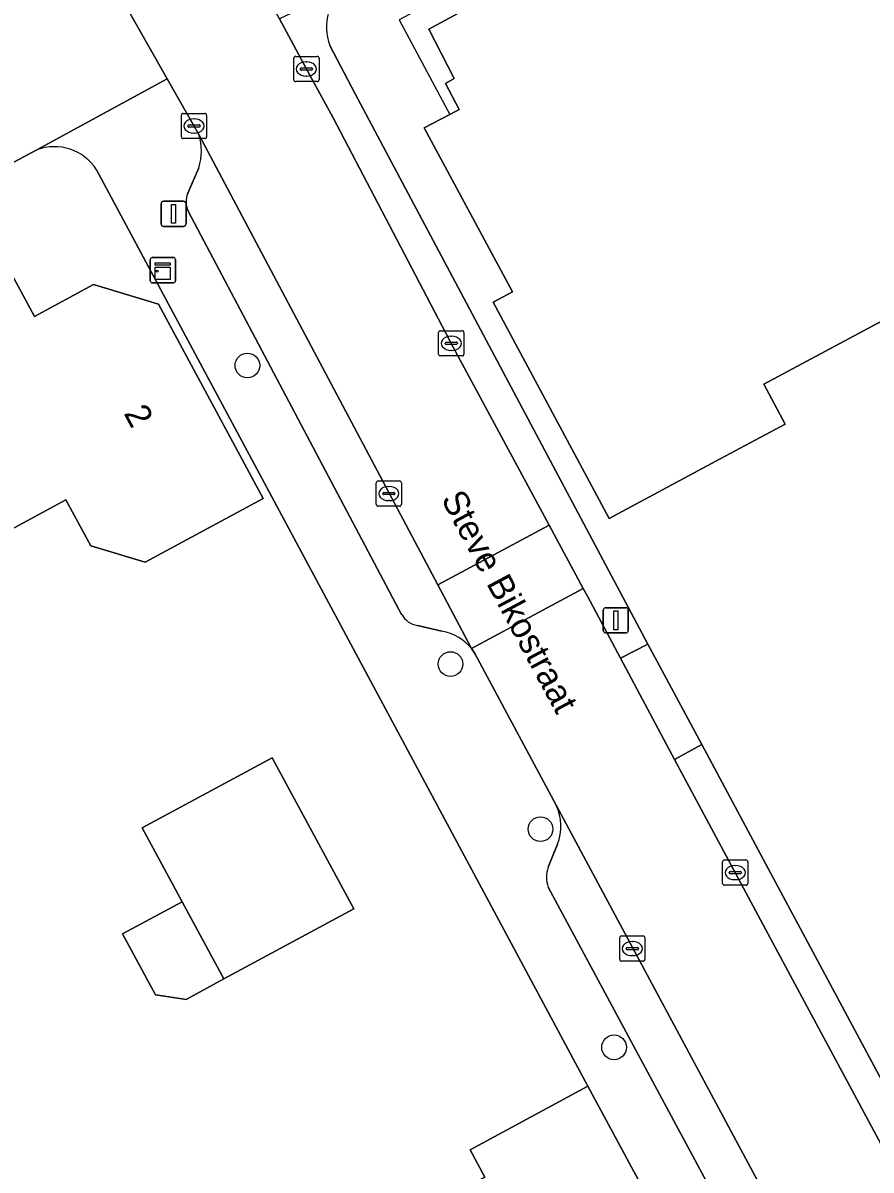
# Model space of a CAD drawing. Extents: x 157793 to 159380, y 380877 to 382313.
# Drawn here: x 159046.44 to 159080.05, y 382024.27 to 382069.74 of the extents above; entities that cross this region are included whole.
import ezdxf

# ---------------------------------------------------------------- set-up
doc = ezdxf.new("R2010")
doc.units = 0
for name, color, linetype in [('IMGEO_Boom', 7, 'Continuous'), ('IMGEO_Erf', 7, 'Continuous'), ('IMGEO_Kast', 7, 'Continuous'), ('IMGEO_Kolk', 7, 'Continuous'), ('IMGEO_Lichtmast', 7, 'Continuous'), ('IMGEO_Openbare_ruimte_label', 7, 'Continuous'), ('IMGEO_Pand', 7, 'Continuous'), ('IMGEO_Pand_nummerreeks', 7, 'Continuous'), ('IMGEO_Pand_overbouw', 7, 'Continuous'), ('IMGEO_Parkeervlak_open', 7, 'Continuous'), ('IMGEO_Rijbaan_lokaal_open', 7, 'Continuous'), ('IMGEO_Voetpad_open', 7, 'Continuous')]:
    doc.layers.add(name, color=color, linetype=linetype)

msp = doc.modelspace()

# ---------------------------------------------------------------- linework, layer by layer
at = {"layer": 'IMGEO_Boom'}
for centre in [(159055.337, 382056.163), (159063.386, 382044.329), (159066.952, 382037.788), (159069.868, 382029.139)]:
    msp.add_circle(centre, 0.489, dxfattribs=at)
at = {"layer": 'IMGEO_Erf'}
for points in [[(159088.559, 382067.707), (159090.834, 382063.474), (159075.803, 382055.428), (159076.652, 382053.84), (159074.078, 382052.462), (159069.669, 382050.102), (159065.077, 382058.67), (159065.845, 382059.075), (159062.347, 382065.579), (159063.361, 382066.116), (159063.73, 382066.311), (159063.182, 382067.341), (159063.533, 382067.541), (159062.53, 382069.493), (159064.452, 382070.54), (159064.276, 382070.914), (159065.311, 382071.476), (159065.099, 382071.87), (159064.556, 382072.876), (159077.9, 382080.003), (159081.462, 382073.321), (159084.615, 382075.045), (159086.982, 382070.641)], [(159050.391, 382033.632), (159052.751, 382034.909), (159051.17, 382037.832), (159056.315, 382040.614), (159059.549, 382034.633), (159054.405, 382031.851), (159052.905, 382031.04), (159052.052, 382031.163), (159051.699, 382031.214)]]:
    msp.add_lwpolyline(points, close=True, dxfattribs=at)
for points in [[(159058.605, 382068.846), (159059.608, 382066.924), (159071.207, 382045.124), (159073.343, 382041.137), (159076.08, 382036.029), (159076.17, 382035.861), (159077.929, 382032.58), (159089.7, 382010.625), (159095.396, 382000), (159099.385, 381992.559)], [(159046.992, 382064.703), (158951.257, 382013.354), (158957.349, 382001.95), (158963.365, 381990.717), (158964.968, 381987.721), (158969.215, 381990.01), (158967.601, 381993.002), (158972.76, 381995.785), (158974.371, 381992.797), (158975.987, 381989.799), (158966.572, 381984.722), (158972.34, 381974.03), (158978.982, 381961.569)], [(159050.998, 382012.654), (159049.352, 382015.716), (159052.118, 382017.203), (159050.759, 382019.73), (159056.116, 382022.61), (159057.474, 382020.082), (159059.936, 382021.406), (159060.755, 382021.846), (159064.752, 382023.994), (159064.17, 382025.072), (159068.827, 382027.602), (159049.358, 382063.922)], [(159045.618, 382060.487), (159046.897, 382058.11), (159049.241, 382059.371), (159051.814, 382058.599), (159055.961, 382050.893), (159051.279, 382048.373), (159049.129, 382049.011), (159048.147, 382050.833), (159045.033, 382049.159)]]:
    msp.add_lwpolyline(points, dxfattribs=at)
for centre, radius, start, end in [((159060.422, 382069.573), 1.957, 124.0525, 201.8209), ((159047.693, 382062.854), 1.978, 32.6947, 110.7699)]:
    msp.add_arc(centre, radius, start, end, dxfattribs=at)
at = {"layer": 'IMGEO_Kast'}
for p, q in [((159051.486, 382059.515), (159051.486, 382060.356)), ((159051.486, 382060.356), (159051.486, 382059.515)), ((159051.561, 382060.44), (159052.402, 382060.44)), ((159052.402, 382060.44), (159051.561, 382060.44)), ((159052.486, 382060.365), (159052.486, 382059.524)), ((159052.486, 382059.524), (159052.486, 382060.365)), ((159052.411, 382059.44), (159051.57, 382059.44)), ((159051.57, 382059.44), (159052.411, 382059.44))]:
    msp.add_line(p, q, dxfattribs=at)
for points in [[(159051.681, 382060.23), (159052.281, 382060.23), (159052.281, 382060.145), (159051.681, 382060.145), (159051.681, 382060.23)], [(159051.681, 382060.055), (159052.281, 382060.055), (159052.281, 382059.566), (159051.681, 382059.566), (159051.681, 382060.055)]]:
    msp.add_lwpolyline(points, dxfattribs=at)
msp.add_circle((159051.765, 382059.904), 0.0377, dxfattribs=at)
for centre, start, end in [((159051.564, 382060.362), 92.4484, 184.2845), ((159051.564, 382060.362), 92.4484, 184.2845), ((159052.408, 382060.362), 2.4484, 94.2845), ((159052.408, 382060.362), 2.4484, 94.2845), ((159051.564, 382059.518), 182.4484, 274.2845), ((159051.564, 382059.518), 182.4484, 274.2845), ((159052.408, 382059.518), 272.4484, 4.2845), ((159052.408, 382059.518), 272.4484, 4.2845)]:
    msp.add_arc(centre, 0.0779, start, end, dxfattribs=at)
at = {"layer": 'IMGEO_Kolk'}
for p, q in [((159057.175, 382067.489), (159057.175, 382068.341)), ((159057.25, 382068.415), (159058.102, 382068.415)), ((159057.663, 382068.195), (159057.688, 382068.195)), ((159058.176, 382068.341), (159058.176, 382067.489)), ((159057.434, 382067.909), (159057.434, 382067.921)), ((159057.872, 382067.872), (159057.474, 382067.872)), ((159057.477, 382067.958), (159057.875, 382067.958)), ((159057.686, 382067.635), (159057.661, 382067.635)), ((159057.918, 382067.921), (159057.918, 382067.909)), ((159058.102, 382067.415), (159057.25, 382067.415)), ((159052.72, 382065.228), (159052.72, 382066.08)), ((159052.795, 382066.154), (159053.647, 382066.154)), ((159053.208, 382065.934), (159053.233, 382065.934)), ((159053.721, 382066.08), (159053.721, 382065.228)), ((159052.979, 382065.648), (159052.979, 382065.66)), ((159053.417, 382065.611), (159053.019, 382065.611)), ((159053.022, 382065.697), (159053.42, 382065.697)), ((159053.231, 382065.374), (159053.206, 382065.374)), ((159053.463, 382065.66), (159053.463, 382065.648)), ((159053.647, 382065.154), (159052.795, 382065.154)), ((159062.916, 382056.615), (159062.916, 382057.467)), ((159062.991, 382057.541), (159063.843, 382057.541)), ((159063.404, 382057.321), (159063.429, 382057.321)), ((159063.917, 382057.467), (159063.917, 382056.615)), ((159063.175, 382057.035), (159063.175, 382057.047)), ((159063.613, 382056.998), (159063.215, 382056.998)), ((159063.218, 382057.084), (159063.616, 382057.084)), ((159063.427, 382056.761), (159063.402, 382056.761)), ((159063.659, 382057.047), (159063.659, 382057.035)), ((159063.843, 382056.541), (159062.991, 382056.541)), ((159060.442, 382050.66), (159060.442, 382051.512)), ((159060.517, 382051.586), (159061.369, 382051.586)), ((159060.93, 382051.366), (159060.955, 382051.366)), ((159061.443, 382051.512), (159061.443, 382050.66)), ((159060.701, 382051.08), (159060.701, 382051.092)), ((159061.139, 382051.043), (159060.741, 382051.043)), ((159060.744, 382051.129), (159061.142, 382051.129)), ((159060.953, 382050.806), (159060.928, 382050.806)), ((159061.185, 382051.092), (159061.185, 382051.08)), ((159061.369, 382050.586), (159060.517, 382050.586)), ((159074.17, 382035.638), (159074.17, 382036.49)), ((159074.245, 382036.564), (159075.097, 382036.564)), ((159074.658, 382036.344), (159074.683, 382036.344)), ((159075.171, 382036.49), (159075.171, 382035.638)), ((159074.429, 382036.058), (159074.429, 382036.07)), ((159074.867, 382036.021), (159074.469, 382036.021)), ((159074.472, 382036.107), (159074.87, 382036.107)), ((159074.913, 382036.07), (159074.913, 382036.058)), ((159075.097, 382035.564), (159074.245, 382035.564)), ((159074.681, 382035.784), (159074.656, 382035.784)), ((159070.167, 382033.552), (159071.019, 382033.552)), ((159070.092, 382032.626), (159070.092, 382033.478)), ((159070.351, 382033.046), (159070.351, 382033.058)), ((159070.394, 382033.095), (159070.792, 382033.095)), ((159070.58, 382033.332), (159070.605, 382033.332)), ((159070.835, 382033.058), (159070.835, 382033.046)), ((159071.093, 382033.478), (159071.093, 382032.626)), ((159070.789, 382033.009), (159070.391, 382033.009)), ((159070.603, 382032.772), (159070.578, 382032.772)), ((159071.019, 382032.552), (159070.167, 382032.552))]:
    msp.add_line(p, q, dxfattribs=at)
for points in [[(159057.175, 382067.489), (159057.175, 382068.341)], [(159057.25, 382068.415), (159058.102, 382068.415)], [(159058.176, 382068.341), (159058.176, 382067.489)], [(159058.102, 382067.415), (159057.25, 382067.415)], [(159052.72, 382065.228), (159052.72, 382066.08)], [(159052.795, 382066.154), (159053.647, 382066.154)], [(159053.721, 382066.08), (159053.721, 382065.228)], [(159053.647, 382065.154), (159052.795, 382065.154)], [(159062.916, 382056.615), (159062.916, 382057.467)], [(159062.991, 382057.541), (159063.843, 382057.541)], [(159063.917, 382057.467), (159063.917, 382056.615)], [(159063.843, 382056.541), (159062.991, 382056.541)], [(159060.442, 382050.66), (159060.442, 382051.512)], [(159060.517, 382051.586), (159061.369, 382051.586)], [(159061.443, 382051.512), (159061.443, 382050.66)], [(159061.369, 382050.586), (159060.517, 382050.586)], [(159074.17, 382035.638), (159074.17, 382036.49)], [(159074.245, 382036.564), (159075.097, 382036.564)], [(159075.171, 382036.49), (159075.171, 382035.638)], [(159075.097, 382035.564), (159074.245, 382035.564)], [(159070.167, 382033.552), (159071.019, 382033.552)], [(159070.092, 382032.626), (159070.092, 382033.478)], [(159071.093, 382033.478), (159071.093, 382032.626)], [(159071.019, 382032.552), (159070.167, 382032.552)]]:
    msp.add_lwpolyline(points, dxfattribs=at)
for centre, radius, start, end in [((159057.252, 382068.339), 0.0765, 91.552, 178.448), ((159057.252, 382068.339), 0.0765, 91.552, 178.448), ((159058.1, 382068.339), 0.0765, 1.552, 88.448), ((159058.1, 382068.339), 0.0765, 1.552, 88.448), ((159057.474, 382067.918), 0.0403, 85.8775, 175.7526), ((159057.471, 382067.908), 0.0366, 178.938, 274.7102), ((159057.875, 382067.915), 0.043, 264.8664, 352.4533), ((159057.879, 382067.92), 0.0386, 1.7309, 96.639), ((159057.252, 382067.491), 0.0765, 181.552, 268.448), ((159057.252, 382067.491), 0.0765, 181.552, 268.448), ((159058.1, 382067.491), 0.0765, 271.552, 358.448), ((159058.1, 382067.491), 0.0765, 271.552, 358.448), ((159052.797, 382066.078), 0.0765, 91.552, 178.448), ((159052.797, 382066.078), 0.0765, 91.552, 178.448), ((159053.645, 382066.078), 0.0765, 1.552, 88.448), ((159053.645, 382066.078), 0.0765, 1.552, 88.448), ((159053.019, 382065.657), 0.0403, 85.8775, 175.7526), ((159053.016, 382065.647), 0.0366, 178.938, 274.7102), ((159053.42, 382065.654), 0.043, 264.8664, 352.4533), ((159053.424, 382065.659), 0.0386, 1.7309, 96.639), ((159052.797, 382065.23), 0.0765, 181.552, 268.448), ((159052.797, 382065.23), 0.0765, 181.552, 268.448), ((159053.645, 382065.23), 0.0765, 271.552, 358.448), ((159053.645, 382065.23), 0.0765, 271.552, 358.448), ((159062.993, 382057.465), 0.0765, 91.552, 178.448), ((159062.993, 382057.465), 0.0765, 91.552, 178.448), ((159063.841, 382057.465), 0.0765, 1.552, 88.448), ((159063.841, 382057.465), 0.0765, 1.552, 88.448), ((159063.215, 382057.044), 0.0403, 85.8775, 175.7526), ((159063.212, 382057.034), 0.0366, 178.938, 274.7102), ((159063.616, 382057.041), 0.043, 264.8664, 352.4533), ((159063.62, 382057.046), 0.0386, 1.7309, 96.639), ((159062.993, 382056.617), 0.0765, 181.552, 268.448), ((159062.993, 382056.617), 0.0765, 181.552, 268.448), ((159063.841, 382056.617), 0.0765, 271.552, 358.448), ((159063.841, 382056.617), 0.0765, 271.552, 358.448), ((159060.519, 382051.51), 0.0765, 91.552, 178.448), ((159060.519, 382051.51), 0.0765, 91.552, 178.448), ((159061.367, 382051.51), 0.0765, 1.552, 88.448), ((159061.367, 382051.51), 0.0765, 1.552, 88.448), ((159060.741, 382051.089), 0.0403, 85.8775, 175.7526), ((159060.738, 382051.079), 0.0366, 178.938, 274.7102), ((159061.142, 382051.086), 0.043, 264.8664, 352.4533), ((159061.146, 382051.091), 0.0386, 1.7309, 96.639), ((159060.519, 382050.662), 0.0765, 181.552, 268.448), ((159060.519, 382050.662), 0.0765, 181.552, 268.448), ((159061.367, 382050.662), 0.0765, 271.552, 358.448), ((159061.367, 382050.662), 0.0765, 271.552, 358.448), ((159074.247, 382036.488), 0.0765, 91.552, 178.448), ((159074.247, 382036.488), 0.0765, 91.552, 178.448), ((159075.095, 382036.488), 0.0765, 1.552, 88.448), ((159075.095, 382036.488), 0.0765, 1.552, 88.448), ((159074.469, 382036.067), 0.0403, 85.8775, 175.7526), ((159074.466, 382036.057), 0.0366, 178.938, 274.7102), ((159074.87, 382036.064), 0.043, 264.8664, 352.4533), ((159074.874, 382036.069), 0.0386, 1.7309, 96.639), ((159074.247, 382035.64), 0.0765, 181.552, 268.448), ((159074.247, 382035.64), 0.0765, 181.552, 268.448), ((159075.095, 382035.64), 0.0765, 271.552, 358.448), ((159075.095, 382035.64), 0.0765, 271.552, 358.448), ((159070.169, 382033.476), 0.0765, 91.552, 178.448), ((159070.169, 382033.476), 0.0765, 91.552, 178.448), ((159071.017, 382033.476), 0.0765, 1.552, 88.448), ((159071.017, 382033.476), 0.0765, 1.552, 88.448), ((159070.391, 382033.055), 0.0403, 85.8775, 175.7526), ((159070.796, 382033.057), 0.0386, 1.7309, 96.639), ((159070.169, 382032.628), 0.0765, 181.552, 268.448), ((159070.169, 382032.628), 0.0765, 181.552, 268.448), ((159070.388, 382033.045), 0.0366, 178.938, 274.7102), ((159070.792, 382033.052), 0.043, 264.8664, 352.4533), ((159071.017, 382032.628), 0.0765, 271.552, 358.448), ((159071.017, 382032.628), 0.0765, 271.552, 358.448)]:
    msp.add_arc(centre, radius, start, end, dxfattribs=at)
for centre, major_axis, ratio, start_param, end_param in [((159057.662, 382067.915), (-0.387, 0.002), 0.722429, 4.712389, 7.853982), ((159057.687, 382067.915), (-0.39, 0.002), 0.717154, 1.570796, 4.712389), ((159053.207, 382065.654), (-0.387, 0.002), 0.722429, 4.712389, 7.853982), ((159053.232, 382065.654), (-0.39, 0.002), 0.717154, 1.570796, 4.712389), ((159063.403, 382057.041), (-0.387, 0.002), 0.722429, 4.712389, 7.853982), ((159063.428, 382057.041), (-0.39, 0.002), 0.717154, 1.570796, 4.712389), ((159060.929, 382051.086), (-0.387, 0.002), 0.722429, 4.712389, 7.853982), ((159060.954, 382051.086), (-0.39, 0.002), 0.717154, 1.570796, 4.712389), ((159074.657, 382036.064), (-0.387, 0.002), 0.722429, 4.712389, 7.853982), ((159074.682, 382036.064), (-0.39, 0.002), 0.717154, 1.570796, 4.712389), ((159070.579, 382033.052), (-0.387, 0.002), 0.722429, 4.712389, 7.853982), ((159070.604, 382033.052), (-0.39, 0.002), 0.717154, 1.570796, 4.712389)]:
    msp.add_ellipse(centre, major_axis=major_axis, ratio=ratio, start_param=start_param, end_param=end_param, dxfattribs=at)
at = {"layer": 'IMGEO_Lichtmast'}
for p, q in [((159052.013, 382062.672), (159052.803, 382062.672)), ((159052.803, 382062.672), (159052.013, 382062.672)), ((159051.913, 382061.772), (159051.913, 382062.572)), ((159051.913, 382062.572), (159051.913, 382061.772)), ((159052.903, 382062.572), (159052.903, 382061.772)), ((159052.903, 382061.772), (159052.903, 382062.572)), ((159052.803, 382061.672), (159052.013, 382061.672)), ((159052.013, 382061.672), (159052.803, 382061.672)), ((159069.442, 382045.661), (159069.442, 382046.461)), ((159069.442, 382046.461), (159069.442, 382045.661)), ((159069.542, 382046.561), (159070.332, 382046.561)), ((159070.332, 382046.561), (159069.542, 382046.561)), ((159070.432, 382046.461), (159070.432, 382045.661)), ((159070.432, 382045.661), (159070.432, 382046.461)), ((159070.332, 382045.561), (159069.542, 382045.561)), ((159069.542, 382045.561), (159070.332, 382045.561))]:
    msp.add_line(p, q, dxfattribs=at)
for points in [[(159052.333, 382062.547), (159052.483, 382062.547), (159052.483, 382061.797), (159052.333, 382061.797), (159052.333, 382062.547)], [(159069.862, 382046.436), (159070.012, 382046.436), (159070.012, 382045.686), (159069.862, 382045.686), (159069.862, 382046.436)]]:
    msp.add_lwpolyline(points, dxfattribs=at)
for centre, start, end in [((159052.013, 382062.572), 90, 180), ((159052.013, 382062.572), 90, 180), ((159052.803, 382062.572), 0, 90), ((159052.803, 382062.572), 360, 90), ((159052.013, 382061.772), 180, 270), ((159052.013, 382061.772), 180, 270), ((159052.803, 382061.772), 270, 0), ((159052.803, 382061.772), 270, 0), ((159069.542, 382046.461), 90, 180), ((159069.542, 382046.461), 90, 180), ((159070.332, 382046.461), 0, 90), ((159070.332, 382046.461), 360, 90), ((159069.542, 382045.661), 180, 270), ((159069.542, 382045.661), 180, 270), ((159070.332, 382045.661), 270, 0), ((159070.332, 382045.661), 270, 0)]:
    msp.add_arc(centre, 0.1, start, end, dxfattribs=at)
at = {"layer": 'IMGEO_Pand'}
for points in [[(159088.559, 382067.707), (159086.982, 382070.641), (159084.615, 382075.045), (159081.462, 382073.321), (159077.9, 382080.003), (159064.556, 382072.876), (159065.099, 382071.87), (159065.311, 382071.476), (159064.276, 382070.914), (159064.452, 382070.54), (159062.53, 382069.493), (159063.533, 382067.541), (159063.182, 382067.341), (159063.73, 382066.311), (159063.361, 382066.116), (159062.347, 382065.579), (159065.845, 382059.075), (159065.077, 382058.67), (159069.669, 382050.102), (159074.078, 382052.462), (159076.652, 382053.84), (159075.803, 382055.428), (159090.834, 382063.474)], [(159040.452, 382057.716), (159045.033, 382049.159), (159048.147, 382050.833), (159049.129, 382049.011), (159051.279, 382048.373), (159055.961, 382050.893), (159051.814, 382058.599), (159049.241, 382059.371), (159046.897, 382058.11), (159045.618, 382060.487)], [(159056.315, 382040.614), (159051.17, 382037.832), (159052.751, 382034.909), (159054.405, 382031.851), (159059.549, 382034.633)], [(159052.751, 382034.909), (159050.391, 382033.632), (159051.699, 382031.214), (159052.052, 382031.163), (159052.905, 382031.04), (159054.405, 382031.851)], [(159072.556, 382020.695), (159068.827, 382027.602), (159064.17, 382025.072), (159064.752, 382023.994), (159060.755, 382021.846), (159059.936, 382021.406), (159064.525, 382012.802), (159069.781, 382015.625), (159068.3, 382018.382)]]:
    msp.add_lwpolyline(points, close=True, dxfattribs=at)
at = {"layer": 'IMGEO_Pand_overbouw'}
msp.add_lwpolyline([(159063.361, 382066.116), (159063.73, 382066.311), (159063.182, 382067.341), (159063.533, 382067.541), (159062.53, 382069.493), (159064.452, 382070.54), (159064.276, 382070.914), (159065.311, 382071.476), (159065.099, 382071.87), (159061.354, 382069.865)], close=True, dxfattribs=at)
at = {"layer": 'IMGEO_Parkeervlak_open'}
for points in [[(159064.214, 382044.942), (159062.89, 382047.472), (159053.409, 382065.322)], [(159053.409, 382064.001), (159052.974, 382062.987)], [(159053.008, 382062.258), (159061.45, 382046.296)], [(159062.072, 382045.853), (159063.048, 382045.633)], [(159078.214, 382018.91), (159067.577, 382038.736)], [(159067.632, 382037.187), (159067.253, 382036.273)], [(159067.255, 382035.493), (159075.328, 382020.482)]]:
    msp.add_lwpolyline(points, dxfattribs=at)
for centre, radius, start, end in [((159051.443, 382064.661), 2.074, 341.4272, 18.5728), ((159053.711, 382062.656), 0.808, 155.8154, 209.5252), ((159062.248, 382046.758), 0.921, 210.0619, 259.0197), ((159062.705, 382043.726), 1.938, 38.877, 79.819), ((159065.714, 382037.894), 2.044, 339.7549, 24.3122), ((159068.373, 382035.886), 1.185, 160.9366, 199.3572)]:
    msp.add_arc(centre, radius, start, end, dxfattribs=at)
at = {"layer": 'IMGEO_Rijbaan_lokaal_open'}
for points in [[(159058.735, 382065.979), (159057.821, 382067.646), (159056.606, 382069.895), (159055.124, 382072.638)], [(159050.604, 382070.273), (159052.159, 382067.528), (159053.409, 382065.322), (159062.89, 382047.472), (159067.298, 382049.831), (159063.496, 382056.893), (159058.735, 382065.979)]]:
    msp.add_lwpolyline(points, dxfattribs=at)
for points in [[(159064.214, 382044.942), (159068.649, 382047.322), (159067.298, 382049.831), (159062.89, 382047.472)], [(159088.616, 382010.088), (159085.368, 382016.136), (159080.928, 382024.404), (159079.107, 382027.796), (159076.849, 382032), (159075.088, 382035.28), (159072.269, 382040.552), (159070.124, 382044.565), (159068.811, 382047.021), (159068.649, 382047.322), (159064.214, 382044.942), (159064.35, 382044.751), (159067.577, 382038.736), (159078.214, 382018.91), (159079.489, 382016.546), (159079.626, 382016.284), (159084.067, 382007.775)]]:
    msp.add_lwpolyline(points, close=True, dxfattribs=at)
at = {"layer": 'IMGEO_Voetpad_open'}
for points in [[(159059.326, 382071.195), (159056.606, 382069.895), (159057.821, 382067.646), (159058.735, 382065.979), (159063.496, 382056.893), (159067.298, 382049.831), (159068.649, 382047.322), (159068.811, 382047.021), (159070.124, 382044.565), (159071.207, 382045.124), (159059.608, 382066.924)], [(159052.159, 382067.528), (159050.604, 382070.273)], [(159059.608, 382066.924), (159058.605, 382068.846)], [(158945.943, 382014.107), (158947.459, 382011.317), (158951.257, 382013.354), (159046.992, 382064.703), (159052.159, 382067.528)], [(159053.409, 382065.322), (159052.159, 382067.528), (159046.992, 382064.703)], [(159052.974, 382062.987), (159053.409, 382064.001)], [(159049.358, 382063.922), (159068.827, 382027.602), (159072.556, 382020.695), (159076.058, 382013.985), (159077.802, 382011.15)], [(159061.45, 382046.296), (159053.008, 382062.258)], [(159063.048, 382045.633), (159062.072, 382045.853)], [(159064.35, 382044.751), (159064.214, 382044.942)], [(159067.577, 382038.736), (159064.35, 382044.751)], [(159067.253, 382036.273), (159067.632, 382037.187)], [(159075.328, 382020.482), (159067.255, 382035.493)]]:
    msp.add_lwpolyline(points, dxfattribs=at)
for points in [[(159071.207, 382045.124), (159070.124, 382044.565), (159072.269, 382040.552), (159073.343, 382041.137)], [(159077.929, 382032.58), (159076.17, 382035.861), (159076.08, 382036.029), (159073.343, 382041.137), (159072.269, 382040.552), (159075.088, 382035.28), (159076.849, 382032), (159079.107, 382027.796), (159080.928, 382024.404), (159085.368, 382016.136), (159088.616, 382010.088), (159089.7, 382010.625)]]:
    msp.add_lwpolyline(points, close=True, dxfattribs=at)
for centre, radius, start, end in [((159060.422, 382069.573), 1.957, 124.0525, 201.8209), ((159051.443, 382064.661), 2.074, 341.4272, 18.5728), ((159047.693, 382062.854), 1.978, 32.6947, 110.7699), ((159053.711, 382062.656), 0.808, 155.8154, 209.5252), ((159062.248, 382046.758), 0.921, 210.0619, 259.0197), ((159062.705, 382043.726), 1.938, 38.877, 79.819), ((159065.714, 382037.894), 2.044, 339.7549, 24.3122), ((159068.373, 382035.886), 1.185, 160.9366, 199.3572)]:
    msp.add_arc(centre, radius, start, end, dxfattribs=at)

# ---------------------------------------------------------------- texts
at = {"layer": 'IMGEO_Openbare_ruimte_label'}
msp.add_text('Steve Bikostraat', height=1, rotation=298.2309, dxfattribs=at).set_placement((159062.996, 382050.872))
at = {"layer": 'IMGEO_Pand_nummerreeks'}
msp.add_text('2', height=1, rotation=298.288, dxfattribs=at).set_placement((159050.418, 382054.272))

doc.saveas('drawing.dxf')
